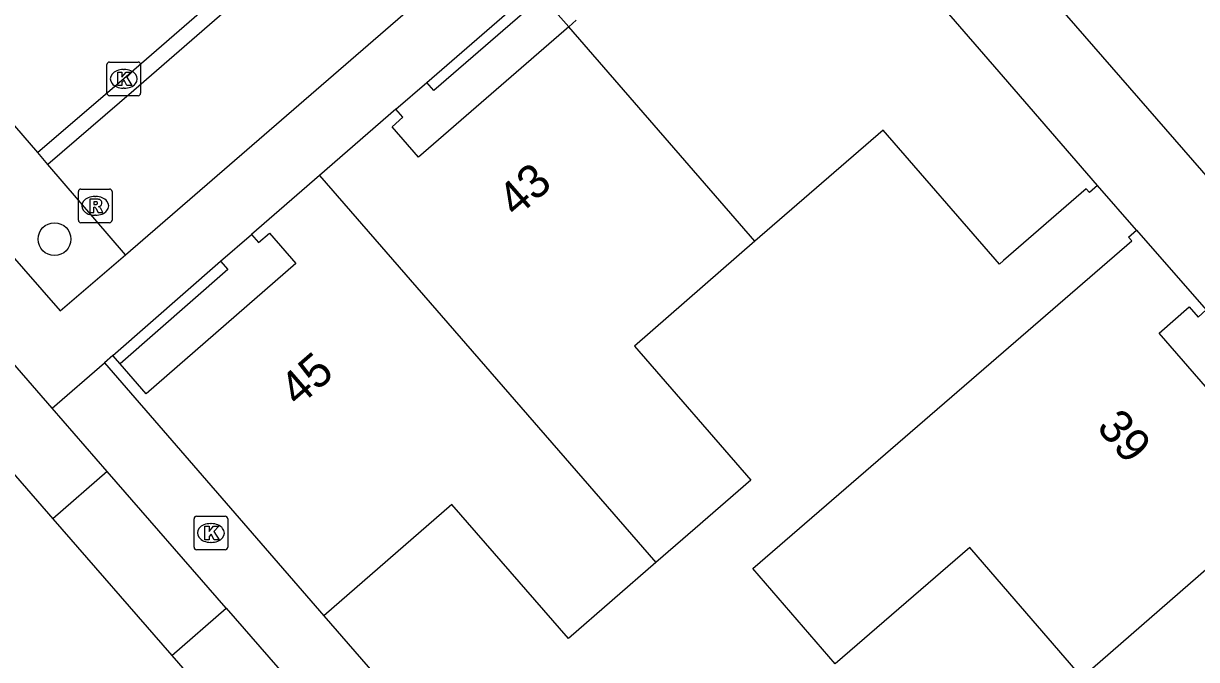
# Model space of a CAD drawing. Extents: x 155888 to 156864, y 383882 to 384671.
# Drawn here: x 156470.82 to 156505.75, y 384166.02 to 384184.97 of the extents above; entities that cross this region are included whole.
import ezdxf

# ---------------------------------------------------------------- set-up
doc = ezdxf.new("R2010")
doc.units = 0
for name, color, linetype in [('IMGEO_Boom', 7, 'Continuous'), ('IMGEO_Kolk', 7, 'Continuous'), ('IMGEO_Muur', 7, 'Continuous'), ('IMGEO_Pand', 7, 'Continuous'), ('IMGEO_Pand_nummerreeks', 7, 'Continuous'), ('IMGEO_Parkeervlak_open', 7, 'Continuous'), ('IMGEO_Rijbaan_lokaal_gesloten', 7, 'Continuous'), ('IMGEO_Rijbaan_lokaal_open', 7, 'Continuous'), ('IMGEO_Rioolput', 7, 'Continuous'), ('IMGEO_Voetpad_open', 7, 'Continuous')]:
    doc.layers.add(name, color=color, linetype=linetype)

msp = doc.modelspace()

# ---------------------------------------------------------------- linework, layer by layer
at = {"layer": 'IMGEO_Boom'}
msp.add_circle((156471.74, 384178.541), 0.489, dxfattribs=at)
at = {"layer": 'IMGEO_Kolk'}
for p, q in [((156473.302, 384182.888), (156473.302, 384183.74)), ((156473.377, 384183.814), (156474.229, 384183.814)), ((156473.79, 384183.594), (156473.815, 384183.594)), ((156474.303, 384183.74), (156474.303, 384182.888)), ((156473.813, 384183.034), (156473.788, 384183.034)), ((156474.229, 384182.814), (156473.377, 384182.814)), ((156475.897, 384169.363), (156475.897, 384170.215)), ((156475.972, 384170.289), (156476.824, 384170.289)), ((156476.385, 384170.069), (156476.41, 384170.069)), ((156476.898, 384170.215), (156476.898, 384169.363)), ((156476.824, 384169.289), (156475.972, 384169.289)), ((156476.408, 384169.509), (156476.383, 384169.509))]:
    msp.add_line(p, q, dxfattribs=at)
for points in [[(156473.302, 384182.888), (156473.302, 384183.74)], [(156473.377, 384183.814), (156474.229, 384183.814)], [(156474.303, 384183.74), (156474.303, 384182.888)], [(156473.623, 384183.514), (156473.746, 384183.514), (156473.746, 384183.363), (156473.876, 384183.514), (156474.04, 384183.514), (156473.894, 384183.363), (156474.047, 384183.114), (156473.895, 384183.114), (156473.81, 384183.278), (156473.746, 384183.211), (156473.746, 384183.114), (156473.623, 384183.114), (156473.623, 384183.514)], [(156474.229, 384182.814), (156473.377, 384182.814)], [(156475.897, 384169.363), (156475.897, 384170.215)], [(156475.972, 384170.289), (156476.824, 384170.289)], [(156476.218, 384169.989), (156476.341, 384169.989), (156476.341, 384169.838), (156476.471, 384169.989), (156476.635, 384169.989), (156476.489, 384169.838), (156476.642, 384169.589), (156476.49, 384169.589), (156476.405, 384169.753), (156476.341, 384169.686), (156476.341, 384169.589), (156476.218, 384169.589), (156476.218, 384169.989)], [(156476.898, 384170.215), (156476.898, 384169.363)], [(156476.824, 384169.289), (156475.972, 384169.289)]]:
    msp.add_lwpolyline(points, dxfattribs=at)
for centre, start, end in [((156473.379, 384183.738), 91.552, 178.448), ((156473.379, 384183.738), 91.552, 178.448), ((156474.227, 384183.738), 1.552, 88.448), ((156474.227, 384183.738), 1.552, 88.448), ((156473.379, 384182.89), 181.552, 268.448), ((156473.379, 384182.89), 181.552, 268.448), ((156474.227, 384182.89), 271.552, 358.448), ((156474.227, 384182.89), 271.552, 358.448), ((156475.974, 384170.213), 91.552, 178.448), ((156475.974, 384170.213), 91.552, 178.448), ((156476.822, 384170.213), 1.552, 88.448), ((156476.822, 384170.213), 1.552, 88.448), ((156475.974, 384169.365), 181.552, 268.448), ((156475.974, 384169.365), 181.552, 268.448), ((156476.822, 384169.365), 271.552, 358.448), ((156476.822, 384169.365), 271.552, 358.448)]:
    msp.add_arc(centre, 0.0765, start, end, dxfattribs=at)
for centre, major_axis, ratio, start_param, end_param in [((156473.789, 384183.314), (-0.387, 0.002), 0.722429, 4.712389, 7.853982), ((156473.814, 384183.314), (-0.39, 0.002), 0.717154, 1.570796, 4.712389), ((156476.384, 384169.789), (-0.387, 0.002), 0.722429, 4.712389, 7.853982), ((156476.409, 384169.789), (-0.39, 0.002), 0.717154, 1.570796, 4.712389)]:
    msp.add_ellipse(centre, major_axis=major_axis, ratio=ratio, start_param=start_param, end_param=end_param, dxfattribs=at)
at = {"layer": 'IMGEO_Muur'}
for points in [[(156482.827, 384183.202), (156489.529, 384189.025)], [(156487.051, 384184.867), (156486.264, 384185.77), (156483.032, 384182.964), (156482.827, 384183.202)], [(156473.479, 384175.075), (156476.688, 384177.884)], [(156476.688, 384177.884), (156476.906, 384177.636), (156473.696, 384174.826)]]:
    msp.add_lwpolyline(points, dxfattribs=at)
at = {"layer": 'IMGEO_Pand'}
for points in [[(156502.801, 384180.137), (156500, 384183.372), (156496.224, 384187.732), (156496.307, 384187.804), (156495.736, 384188.462), (156495.656, 384188.378), (156492.708, 384191.775), (156490.444, 384189.81)], [(156487.278, 384185.064), (156487.051, 384184.867)], [(156487.051, 384184.867), (156482.578, 384180.983), (156481.792, 384181.888), (156482.117, 384182.17), (156481.907, 384182.411)], [(156492.599, 384178.479), (156487.051, 384184.867)], [(156481.907, 384182.411), (156479.636, 384180.441)], [(156502.801, 384180.137), (156502.559, 384179.927), (156502.461, 384180.04), (156500, 384177.902), (156499.88, 384177.798), (156496.411, 384181.791), (156492.599, 384178.479)], [(156479.636, 384180.441), (156477.604, 384178.678)], [(156479.636, 384180.441), (156489.651, 384168.911)], [(156477.604, 384178.678), (156477.814, 384178.437), (156478.138, 384178.719), (156478.926, 384177.815), (156474.473, 384173.934), (156473.696, 384174.826)], [(156502.344, 384165.487), (156500, 384168.196), (156498.993, 384169.36), (156494.99, 384165.895), (156492.538, 384168.728), (156500, 384175.186), (156503.816, 384178.488), (156503.718, 384178.601), (156503.96, 384178.81)], [(156503.96, 384178.81), (156506.032, 384176.431)], [(156492.599, 384178.479), (156489.006, 384175.358), (156492.475, 384171.365), (156490.816, 384169.924), (156489.651, 384168.911)], [(156508.51, 384171.275), (156504.629, 384175.744), (156505.532, 384176.528), (156505.8, 384176.22), (156506.032, 384176.431)], [(156471.67, 384173.505), (156469.576, 384175.912)], [(156473.479, 384175.075), (156473.227, 384174.856)], [(156473.227, 384174.856), (156479.76, 384167.325)], [(156473.696, 384174.826), (156473.479, 384175.075)], [(156467.949, 384174.507), (156471.689, 384170.209)], [(156473.31, 384171.62), (156471.67, 384173.505)], [(156473.31, 384171.62), (156471.689, 384170.209)], [(156476.853, 384167.547), (156473.31, 384171.62)], [(156508.717, 384171.037), (156502.344, 384165.487)], [(156489.651, 384168.911), (156487.041, 384166.644), (156483.572, 384170.636), (156479.76, 384167.325)], [(156471.689, 384170.209), (156475.232, 384166.136)], [(156475.232, 384166.136), (156476.853, 384167.547)], [(156476.853, 384167.547), (156480.397, 384163.475)], [(156475.232, 384166.136), (156478.775, 384162.064)]]:
    msp.add_lwpolyline(points, dxfattribs=at)
at = {"layer": 'IMGEO_Parkeervlak_open'}
msp.add_lwpolyline([(156471.243, 384181.117), (156468.306, 384184.517)], dxfattribs=at)
at = {"layer": 'IMGEO_Rijbaan_lokaal_gesloten'}
msp.add_lwpolyline([(156497.577, 384190.155), (156500, 384187.371), (156525.991, 384157.507)], dxfattribs=at)
at = {"layer": 'IMGEO_Rijbaan_lokaal_open'}
for points in [[(156491.055, 384197.674), (156485.441, 384192.82), (156474.104, 384182.967), (156471.543, 384180.768)], [(156473.853, 384178.078), (156491.406, 384193.275), (156493.377, 384194.981)], [(156486.678, 384194.498), (156473.803, 384183.315), (156471.243, 384181.117)], [(156471.543, 384180.768), (156471.243, 384181.117)], [(156473.853, 384178.078), (156471.543, 384180.768)]]:
    msp.add_lwpolyline(points, dxfattribs=at)
at = {"layer": 'IMGEO_Rioolput'}
for p, q in [((156472.452, 384179.105), (156472.452, 384179.957)), ((156472.527, 384180.031), (156473.379, 384180.031)), ((156472.94, 384179.811), (156472.965, 384179.811)), ((156473.453, 384179.957), (156473.453, 384179.105)), ((156473.379, 384179.031), (156472.527, 384179.031)), ((156472.963, 384179.251), (156472.938, 384179.251))]:
    msp.add_line(p, q, dxfattribs=at)
for points in [[(156472.452, 384179.105), (156472.452, 384179.957)], [(156472.527, 384180.031), (156473.379, 384180.031)], [(156473.041, 384179.729), (156472.789, 384179.731), (156472.789, 384179.331)], [(156473.453, 384179.957), (156473.453, 384179.105)], [(156472.789, 384179.331), (156472.913, 384179.331), (156472.913, 384179.493), (156472.924, 384179.493)], [(156472.967, 384179.65), (156472.913, 384179.65), (156472.913, 384179.569)], [(156472.913, 384179.569), (156472.965, 384179.569)], [(156472.971, 384179.464), (156473.042, 384179.331), (156473.182, 384179.331), (156473.117, 384179.457)], [(156473.379, 384179.031), (156472.527, 384179.031)]]:
    msp.add_lwpolyline(points, dxfattribs=at)
for centre, radius, start, end in [((156472.529, 384179.955), 0.0765, 91.552, 178.448), ((156472.529, 384179.955), 0.0765, 91.552, 178.448), ((156473.04, 384179.619), 0.109, 350.3612, 89.416), ((156473.377, 384179.955), 0.0765, 1.552, 88.448), ((156473.377, 384179.955), 0.0765, 1.552, 88.448), ((156472.923, 384179.44), 0.0533, 26.0293, 88.6989), ((156472.949, 384179.758), 0.19, 274.7715, 282.9687), ((156472.973, 384179.554), 0.0964, 77.0061, 93.1865), ((156472.987, 384179.611), 0.0378, 276.6634, 79.6772), ((156473.038, 384179.619), 0.112, 277.5842, 350.9817), ((156473.022, 384179.404), 0.108, 29.5134, 73.7905), ((156472.529, 384179.107), 0.0765, 181.552, 268.448), ((156472.529, 384179.107), 0.0765, 181.552, 268.448), ((156473.377, 384179.107), 0.0765, 271.552, 358.448), ((156473.377, 384179.107), 0.0765, 271.552, 358.448)]:
    msp.add_arc(centre, radius, start, end, dxfattribs=at)
for centre, major_axis, ratio, start_param, end_param in [((156472.939, 384179.531), (-0.387, 0.002), 0.722429, 4.712389, 7.853982), ((156472.964, 384179.531), (-0.39, 0.002), 0.717154, 1.570796, 4.712389)]:
    msp.add_ellipse(centre, major_axis=major_axis, ratio=ratio, start_param=start_param, end_param=end_param, dxfattribs=at)
at = {"layer": 'IMGEO_Voetpad_open'}
for points in [[(156468.306, 384184.517), (156466.314, 384182.8), (156467.459, 384181.49), (156471.908, 384176.401), (156473.853, 384178.078)], [(156481.907, 384182.411), (156482.827, 384183.202)], [(156503.96, 384178.81), (156502.801, 384180.137)], [(156476.688, 384177.884), (156477.604, 384178.678)], [(156471.67, 384173.505), (156473.227, 384174.856)], [(156479.76, 384167.325), (156500, 384144.033), (156500.779, 384143.137)]]:
    msp.add_lwpolyline(points, dxfattribs=at)

# ---------------------------------------------------------------- texts
at = {"layer": 'IMGEO_Pand_nummerreeks'}
for s, rotation, p in [('43', 40.9877, (156485.485, 384179.157)), ('45', 40.9877, (156478.992, 384173.516)), ('39', 310.9727, (156502.74, 384172.918))]:
    msp.add_text(s, height=1, rotation=rotation, dxfattribs=at).set_placement(p)

doc.saveas('drawing.dxf')
